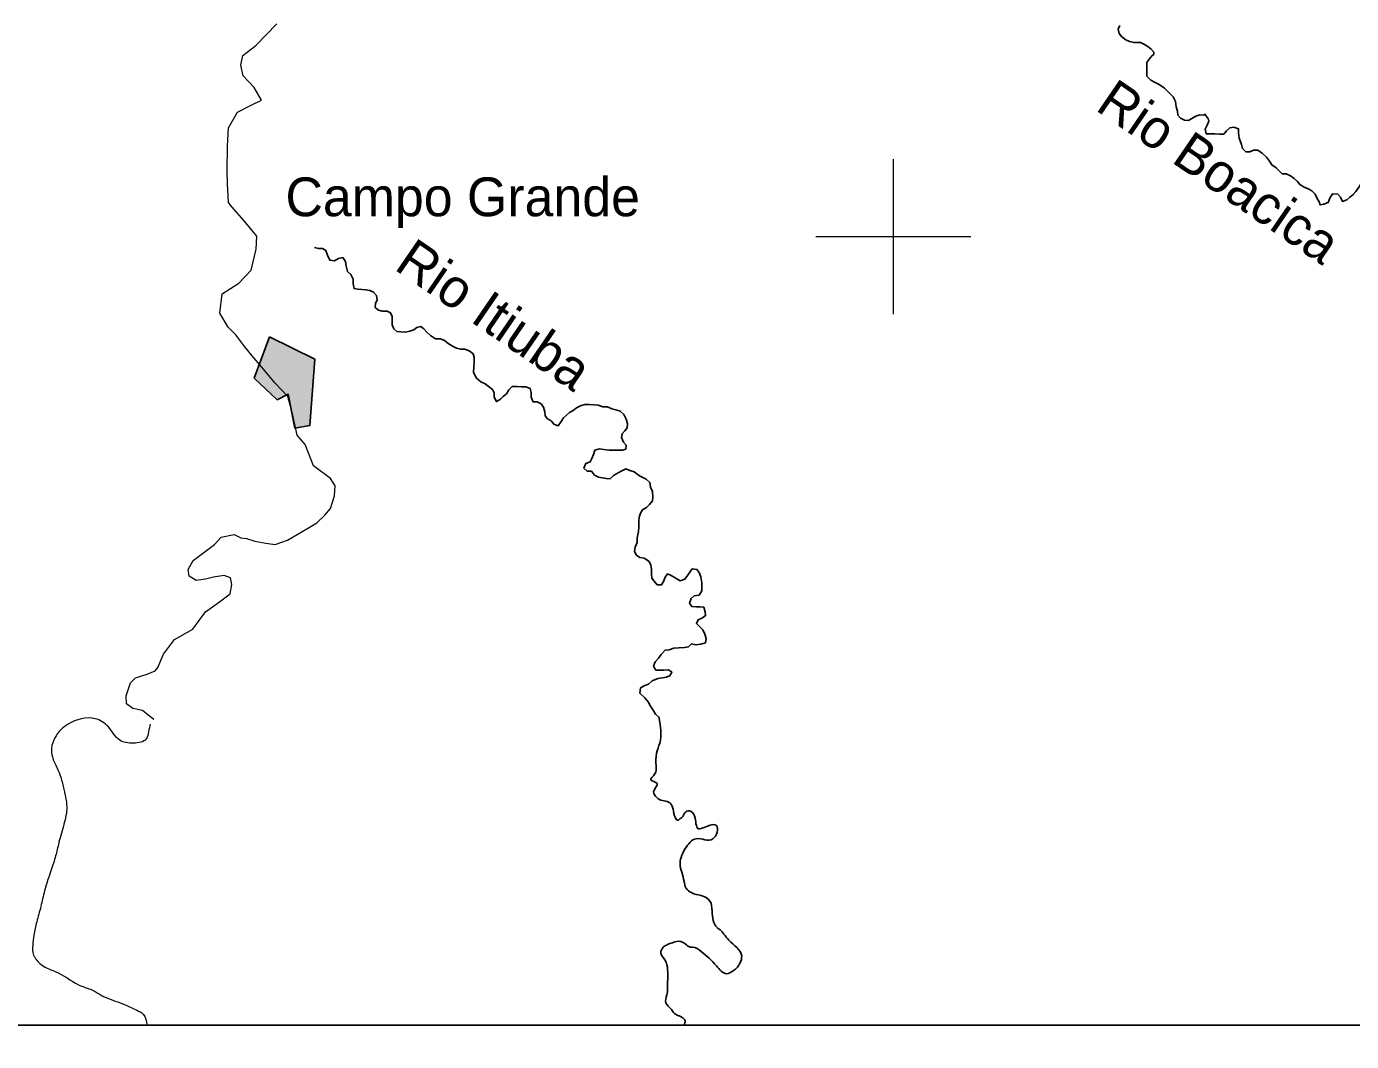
# Model space of a CAD drawing. Extents: x -1643653 to 4543381, y 1624270 to 13878484.
# Drawn here: x 738822 to 755907, y 8889626 to 8902708 of the extents above; entities that cross this region are included whole.
import ezdxf
from ezdxf.enums import TextEntityAlignment as Align

# ---------------------------------------------------------------- set-up
doc = ezdxf.new("R2010")
doc.units = 0
doc.header["$LTSCALE"] = 200
for name, color, linetype, lineweight in [('1', 7, 'Continuous', 13), ('14', 7, 'Continuous', 13), ('2', 7, 'Continuous', 13), ('21', 7, 'Continuous', 25), ('24', 7, 'Continuous', 25), ('3', 7, 'Continuous', 13)]:
    doc.layers.add(name, color=color, linetype=linetype, lineweight=lineweight)
doc.layers.add('41', color=7, linetype='Continuous')
doc.layers.add('49', color=7, linetype='Continuous')

msp = doc.modelspace()

# ---------------------------------------------------------------- hatches: boundary and pattern name
at = {"layer": '21'}
msp.add_hatch(color=256, dxfattribs=at).paths.add_polyline_path([(741953.3, 8898708.5), (742539, 8898421), (742473.5, 8897565.2), (742282.6, 8897532.8), (742195.4, 8897971), (742053.9, 8897898.6), (741759, 8898176.9)])

# ---------------------------------------------------------------- linework, layer by layer
at = {"layer": '1', "lineweight": 25}
msp.add_spline([(814781, 9009175.5), (814787.2, 9009173.4), (814796.9, 9009173.4), (814799.4, 9009172.4), (814805.1, 9009174.5), (814805.6, 9009176.5), (814811.7, 9009179.5), (814811.7, 9009179.5), (814801.5, 9009181), (814790.7, 9009181.5), (814784.1, 9009183.1), (814777.4, 9009185.1), (814778.4, 9009175.5)], degree=3, dxfattribs=at)
at = {"layer": '14'}
for points in [[(741412.4, 8901164.9), (741428.6, 8901404.3), (741541.4, 8901602.8), (741720, 8901694.2), (741852.7, 8901760.1), (741756.5, 8901923.3), (741614.4, 8902071.3), (741584.3, 8902208.9), (741610.3, 8902336.2), (741778.9, 8902463.3), (742049.9, 8902742.9)], [(740463, 8893777.9), (740392, 8893831.3), (740315.8, 8893892.6), (740193.7, 8893918.3), (740112.4, 8893979.6), (740107.7, 8894081.4), (740164.3, 8894249.4), (740225.7, 8894315.6), (740378.7, 8894361.1), (740480.7, 8894401.7), (740516.6, 8894447.5), (740588.5, 8894620.5), (740731.8, 8894808.8), (740966.7, 8894940.8), (741130.5, 8895164.6), (741309.3, 8895291.6), (741447.2, 8895398.4), (741468, 8895515.5), (741453.1, 8895602.1), (741371.7, 8895632.8), (741234.1, 8895612.7), (741132.1, 8895587.4), (741009.7, 8895567.3), (740918.2, 8895623.5), (740908.4, 8895710.1), (740969.9, 8895827.1), (741245.8, 8896030.4), (741332.7, 8896127), (741501, 8896162.4), (741587.4, 8896116.4), (741658.7, 8896111.1), (741765.6, 8896075.3), (741908.1, 8896049.6), (742030.3, 8896034.1), (742188.4, 8896089.8), (742438.6, 8896232), (742566.2, 8896313.2), (742668.5, 8896409.8), (742740.1, 8896496.3), (742791.7, 8896659.2), (742802.3, 8896786.6), (742741.6, 8896883.4), (742523.1, 8897046.9), (742417.1, 8897322.1), (742310.6, 8897439.5), (742250.5, 8897714.7), (742190.2, 8897938.9), (742027.8, 8898112.4), (741855.3, 8898316.5), (741733.6, 8898464.5), (741637.2, 8898581.8), (741520.6, 8898734.9), (741424.2, 8898831.8), (741312.8, 8899015.4), (741344.3, 8899265), (741558.7, 8899402.1), (741717.3, 8899569.9), (741784.5, 8899839.8), (741790.2, 8900007.9), (741627.9, 8900201.8), (741470.7, 8900385.4), (741425, 8900441.6), (741415.7, 8900681), (741411.2, 8900849.1), (741412.4, 8901164.9)]]:
    msp.add_lwpolyline(points, dxfattribs=at)
msp.add_spline([(740417.8, 8893718), (740395, 8893617.9), (740366.3, 8893527), (740201.3, 8893471.8), (740024.2, 8893508.9), (739877.2, 8893682.8), (739707.5, 8893786.1), (739358.5, 8893717.2), (739264.2, 8893644.1), (739189.2, 8893539.6), (739143.8, 8893408.5), (739155.2, 8893295.7), (739216.5, 8893150.5), (739263.3, 8893031.3), (739303.8, 8892876.6), (739340.8, 8892619.9), (739297.6, 8892401.9), (739233.3, 8892164.3), (739191.8, 8891997.3), (739163, 8891901.3), (739128.9, 8891800.4), (739054.6, 8891568.2), (739006.8, 8891365.7), (738954.1, 8891168.5), (738917.5, 8890996.2), (738902.9, 8890869.1), (738913.8, 8890741), (738932.9, 8890704.5), (739041.4, 8890598.4), (739232.1, 8890509.7), (739532.1, 8890340.4), (739683, 8890283.8), (739782.9, 8890223.9), (739838, 8890196.4), (740094.7, 8890100.1), (740245.1, 8890028.2), (740325, 8889979.3), (740376.2, 8889839.6), (740376.7, 8889836.8)], degree=3, dxfattribs=at)
at = {"layer": '2'}
for p, q in [((750000, 8899000), (750000, 8901000)), ((749000, 8900000), (751000, 8900000))]:
    msp.add_line(p, q, dxfattribs=at)
at = {"layer": '21'}
msp.add_lwpolyline([(741953.3, 8898708.5), (742539, 8898421), (742473.5, 8897565.2), (742282.6, 8897532.8), (742195.4, 8897971), (742053.9, 8897898.6), (741759, 8898176.9)], close=True, dxfattribs=at)
at = {"layer": '24'}
for points in [[(753357.5, 8902346.7), (753357.4, 8902377.2), (753322.1, 8902418.2), (753281.6, 8902449), (753236, 8902474.8), (753185.3, 8902500.6), (753104, 8902501.1), (753043.1, 8902516.7), (752997.4, 8902537.4), (752946.8, 8902573.4), (752911.6, 8902619.4), (752896.7, 8902675.5), (752917.4, 8902721.2)], [(755014.1, 8900810.7), (754973.7, 8900846.6), (754933.3, 8900887.6), (754877.6, 8900923.6), (754847.5, 8900974.7), (754812.2, 8901025.9), (754756.6, 8901077.1), (754701, 8901113.1), (754645, 8901113.5), (754594, 8901093.4), (754543.2, 8901093.8), (754502.8, 8901134.8), (754487.9, 8901185.8), (754458, 8901267.4), (754448.3, 8901338.8), (754448.7, 8901389.7), (754387.8, 8901410.5), (754336.8, 8901400.6), (754295.9, 8901365.2), (754260, 8901319.6), (754204.1, 8901320), (754143.1, 8901325.5), (754092.2, 8901325.8), (754031.2, 8901326.2), (754021.5, 8901387.3), (754047.2, 8901438.1), (754068, 8901488.9), (754059.2, 8901524.1), (754031.9, 8901551.5), (754018.2, 8901578.9), (754004.5, 8901565.2), (753951.6, 8901571.1), (753900.6, 8901551.1), (753849.5, 8901520.8), (753803.6, 8901495.7), (753752.8, 8901501.1), (753702.1, 8901526.9), (753666.8, 8901567.8), (753662.1, 8901618.8), (753647.2, 8901674.9), (753637.5, 8901741.2), (753607.4, 8901802.4), (753551.9, 8901858.8), (753496.3, 8901915.2), (753425.5, 8901961.5), (753364.7, 8901992.4), (753319.1, 8902018.2), (753268.6, 8902069.4), (753269, 8902130.5), (753269.4, 8902181.4), (753269.8, 8902242.5), (753295.6, 8902288.2), (753336.6, 8902333.8), (753357.5, 8902346.7)], [(756119.1, 8901021.9), (756119, 8901012.4), (756113.6, 8900961.6), (756103, 8900900.5), (756092.4, 8900844.6), (756081.9, 8900793.7), (756061.2, 8900748), (756030.3, 8900687.1), (756004.5, 8900641.4), (755963.4, 8900580.6), (755927.6, 8900545.2), (755886.6, 8900509.8), (755845.7, 8900474.4), (755789.6, 8900454.4), (755764.6, 8900510.6), (755729.2, 8900546.4), (755663.2, 8900552), (755627.2, 8900496.2), (755606.5, 8900440.3), (755550.4, 8900420.3), (755502.6, 8900410.8), (755497.6, 8900418.7)], [(755497.6, 8900418.7), (755494.6, 8900441), (755459.4, 8900502.3), (755439.4, 8900548.3), (755393.9, 8900589.3), (755348.3, 8900615.1), (755297.6, 8900635.8), (755242, 8900671.8), (755211.7, 8900712.7), (755166.2, 8900748.6), (755120.7, 8900784.6), (755065, 8900810.4), (755014.1, 8900810.7)], [(742537.4, 8899861.4), (742586, 8899849), (742636.8, 8899848.6), (742682.4, 8899822.9), (742702.3, 8899761.6), (742732.4, 8899695.2), (742793.4, 8899689.7), (742844.5, 8899719.9), (742900.5, 8899729.8), (742935.7, 8899678.6), (742945.5, 8899617.4), (742960.3, 8899551.1), (743005.8, 8899510.1), (743035.9, 8899453.8), (743035.5, 8899392.7), (743045.2, 8899331.5), (743096, 8899321), (743146.9, 8899320.7), (743197.7, 8899315.3), (743248.5, 8899304.8), (743294.1, 8899284.1), (743334.5, 8899243.1), (743344.3, 8899187), (743323.6, 8899136.2), (743318.2, 8899085.3), (743358.7, 8899054.4), (743409.4, 8899038.8), (743470.5, 8899038.4), (743516.1, 8899017.8), (743536.1, 8898971.8), (743535.8, 8898920.9), (743535.4, 8898864.8), (743560.5, 8898813.8), (743595.8, 8898777.9), (743646.7, 8898772.4), (743707.7, 8898767), (743763.7, 8898781.9), (743814.7, 8898796.8), (743855.6, 8898827.1), (743906.5, 8898842.1), (743947, 8898811.3), (743982.3, 8898770.3), (744032.9, 8898724.1), (744093.6, 8898683), (744159.7, 8898682.6), (744210.5, 8898661.9), (744261, 8898620.8), (744321.8, 8898584.7), (744367.5, 8898564.1), (744418.2, 8898548.5), (744474.2, 8898548.1), (744530, 8898527.4), (744580.6, 8898491.4), (744595.5, 8898440.3), (744595.1, 8898379.2), (744589.6, 8898318.1), (744584, 8898251.9), (744619.1, 8898180.4), (744679.8, 8898129.1), (744735.6, 8898103.3), (744776.1, 8898072.4), (744831.7, 8898031.3), (744851.8, 8897985.3), (744851.4, 8897929.3), (744881.5, 8897873.1), (744932.6, 8897903.3), (744968.4, 8897938.8), (745009.3, 8897974.2), (745040.2, 8898024.9), (745086.3, 8898070.4), (745147.3, 8898070.1), (745203.2, 8898064.6), (745259.2, 8898064.2), (745315, 8898043.5), (745329.9, 8897992.5), (745329.5, 8897931.3), (745354.5, 8897870.1), (745405.3, 8897869.7), (745456, 8897843.9), (745486.3, 8897803), (745506.2, 8897741.7), (745510.9, 8897690.8), (745541.2, 8897649.8), (745586.8, 8897624.1), (745622.1, 8897583.1), (745677.9, 8897562.4), (745713.9, 8897618.2), (745744.7, 8897663.8), (745785.6, 8897699.2), (745821.5, 8897734.6), (745872.5, 8897759.8), (745913.5, 8897795.2), (745964.5, 8897820.3), (746020.5, 8897835.2), (746076.5, 8897834.9), (746142.6, 8897834.4), (746193.4, 8897829), (746254.3, 8897808.3), (746315.3, 8897807.9), (746371.1, 8897782), (746421.9, 8897766.4)], [(746421.9, 8897766.4), (746477.7, 8897750.8), (746523.2, 8897709.8), (746553.3, 8897648.4), (746573.3, 8897592.3), (746567.8, 8897536.3), (746537, 8897495.7), (746501.2, 8897460.3), (746495.7, 8897409.4), (746520.8, 8897353.2), (746556.1, 8897312.2), (746549.6, 8897261.7), (746504.8, 8897246.3), (746443.7, 8897246.7), (746387.8, 8897247.1), (746336.9, 8897247.4), (746265.8, 8897258.1), (746209.9, 8897263.5), (746148.8, 8897248.6), (746133.1, 8897192.7), (746112.4, 8897141.9), (746091.8, 8897096.2), (746035.7, 8897076.2), (746009.8, 8897015.2), (746050.3, 8896979.3), (746106.2, 8896978.9), (746146.5, 8896927.7), (746197.2, 8896901.9), (746248, 8896891.4), (746298.8, 8896880.9), (746349.7, 8896880.6), (746390.6, 8896921.1), (746451.9, 8896956.3), (746497.9, 8896981.5), (746548.9, 8897006.6), (746599.6, 8896985.9), (746655.5, 8896970.3), (746726.3, 8896918.9), (746812.5, 8896872.5), (746857.9, 8896831.5), (746867.7, 8896770.3), (746892.7, 8896714.1), (746897.4, 8896647.8), (746891.9, 8896596.9), (746856, 8896546.2), (746815.1, 8896510.8), (746764, 8896480.6), (746738.2, 8896434.9), (746722.6, 8896384.1), (746717.2, 8896333.2), (746716.7, 8896261.9), (746711.2, 8896200.8), (746695.4, 8896119.4), (746695, 8896058.2), (746669.1, 8895997.3), (746663.6, 8895941.3), (746688.8, 8895895.3), (746729.2, 8895864.4), (746785.1, 8895853.9), (746845.9, 8895817.9), (746871, 8895771.9), (746880.8, 8895710.7), (746880.3, 8895649.5), (746885.1, 8895598.6), (746915.3, 8895557.6), (746955.7, 8895511.5), (747011.6, 8895511.2), (747037.4, 8895556.8), (747058.1, 8895612.8), (747088.9, 8895653.3), (747134.5, 8895632.6), (747185.2, 8895601.7), (747251.1, 8895565.7), (747312.2, 8895585.7), (747343.1, 8895631.3), (747373.9, 8895676.9), (747404.7, 8895717.5), (747465.7, 8895712), (747495.9, 8895671.1), (747515.9, 8895614.9), (747530.6, 8895538.4), (747530.2, 8895487.5), (747529.9, 8895436.5), (747493.9, 8895380.7), (747432.8, 8895370.9), (747391.9, 8895335.5), (747371.1, 8895274.5), (747401.3, 8895233.6), (747452.2, 8895228.2), (747503, 8895227.8), (747553.9, 8895222.4), (747573.8, 8895166.3), (747578.6, 8895115.3), (747537.7, 8895085), (747481.5, 8895059.9), (747460.9, 8895014.2), (747496.2, 8894978.3), (747541.7, 8894932.2), (747566.7, 8894876), (747586.7, 8894819.8), (747576.1, 8894763.8)], [(747576.1, 8894763.8), (747515, 8894748.9), (747453.9, 8894739.2), (747398, 8894749.7), (747357.1, 8894714.3), (747306.2, 8894704.4), (747234.9, 8894699.8), (747168.8, 8894695.1), (747107.6, 8894675.2), (747056.7, 8894670.4), (747005.5, 8894614.7), (746969.5, 8894569.1), (746928.5, 8894518.4), (746907.8, 8894462.5), (746937.9, 8894411.4), (746988.8, 8894411), (747039.7, 8894410.7), (747095.6, 8894415.4), (747141.2, 8894389.7), (747120.6, 8894344), (747074.7, 8894323.9), (747023.7, 8894314), (746962.6, 8894304.2), (746891.2, 8894274.1), (746840.1, 8894233.7), (746794.2, 8894213.6), (746738, 8894183.4), (746732.5, 8894117.2), (746793.1, 8894055.7), (746838.5, 8894004.5), (746868.6, 8893948.3), (746903.9, 8893897.1), (746934.1, 8893846), (746974.5, 8893805), (746979.5, 8893799.8)]]:
    msp.add_lwpolyline(points, dxfattribs=at)
msp.add_spline([(746979.5, 8893799.8), (746986.5, 8893472.8), (746946.2, 8893341.5), (746940.6, 8893178.3), (746921.6, 8893071.8), (746873.1, 8892996.9), (746953.2, 8892953.1), (746908.6, 8892842.4), (746932.2, 8892790.5), (746966.7, 8892753.5), (747117.8, 8892702), (747151.5, 8892644.6), (747178.3, 8892536.3), (747217.1, 8892478.7), (747258.7, 8892502.7), (747285.1, 8892527.3), (747322.8, 8892587.2), (747384.3, 8892595.2), (747442.4, 8892506.2), (747459.4, 8892408.6), (747468.7, 8892382.7), (747601.9, 8892403.3), (747719.4, 8892409.2), (747672.7, 8892237.3), (747458.7, 8892240.1), (747316.6, 8892112.5), (747261.6, 8891997.1), (747248.6, 8891915.8), (747270.3, 8891807.8), (747301.9, 8891689.2), (747324.6, 8891606.6), (747398.8, 8891542.6), (747519.9, 8891507.5), (747634.7, 8891436.9), (747660.9, 8891308.3), (747729.8, 8891091.3), (747764.6, 8891064.5), (747813.7, 8891011.6), (747877.2, 8890932.7), (748043.5, 8890727.4), (748025.2, 8890641.2), (747934.9, 8890537.3), (747847, 8890499.7), (747718, 8890601.5), (747520.5, 8890787.5), (747410.2, 8890842.6), (747379.7, 8890843.7), (747314.9, 8890886.9), (747203.8, 8890916.5), (747131.6, 8890893.7), (747085.1, 8890874.9), (747079.8, 8890870), (747064.4, 8890865.5), (747033, 8890841.1), (747000.5, 8890786.1), (747052.8, 8890677), (747089.2, 8890553.1), (747088.7, 8890389.7), (747077.9, 8890226.6), (747064.2, 8890125), (747137.8, 8890040.6), (747176.7, 8889988.1), (747236.8, 8889955.3), (747316.1, 8889891.1), (747301, 8889836.8)], degree=3, dxfattribs=at)
at = {"layer": '3', "lineweight": 25}
msp.add_lwpolyline([(563033.9, 9026438.8), (793061.1, 9026438.8), (793495.6, 8889836.8), (563468.3, 8889836.8)], close=True, dxfattribs=at)

# ---------------------------------------------------------------- texts
at = {"layer": '41'}
msp.add_text('Campo Grande', height=500, dxfattribs=at).set_placement((742160.9, 8900263.3))
at = {"layer": '49'}
for s, p in [('Rio Boacica', (754060.4, 8900632.7)), ('Rio Itiuba', (744712.7, 8898789.2))]:
    msp.add_text(s, height=500, rotation=325.606, dxfattribs=at).set_placement(p, align=Align.CENTER)

doc.saveas('drawing.dxf')
